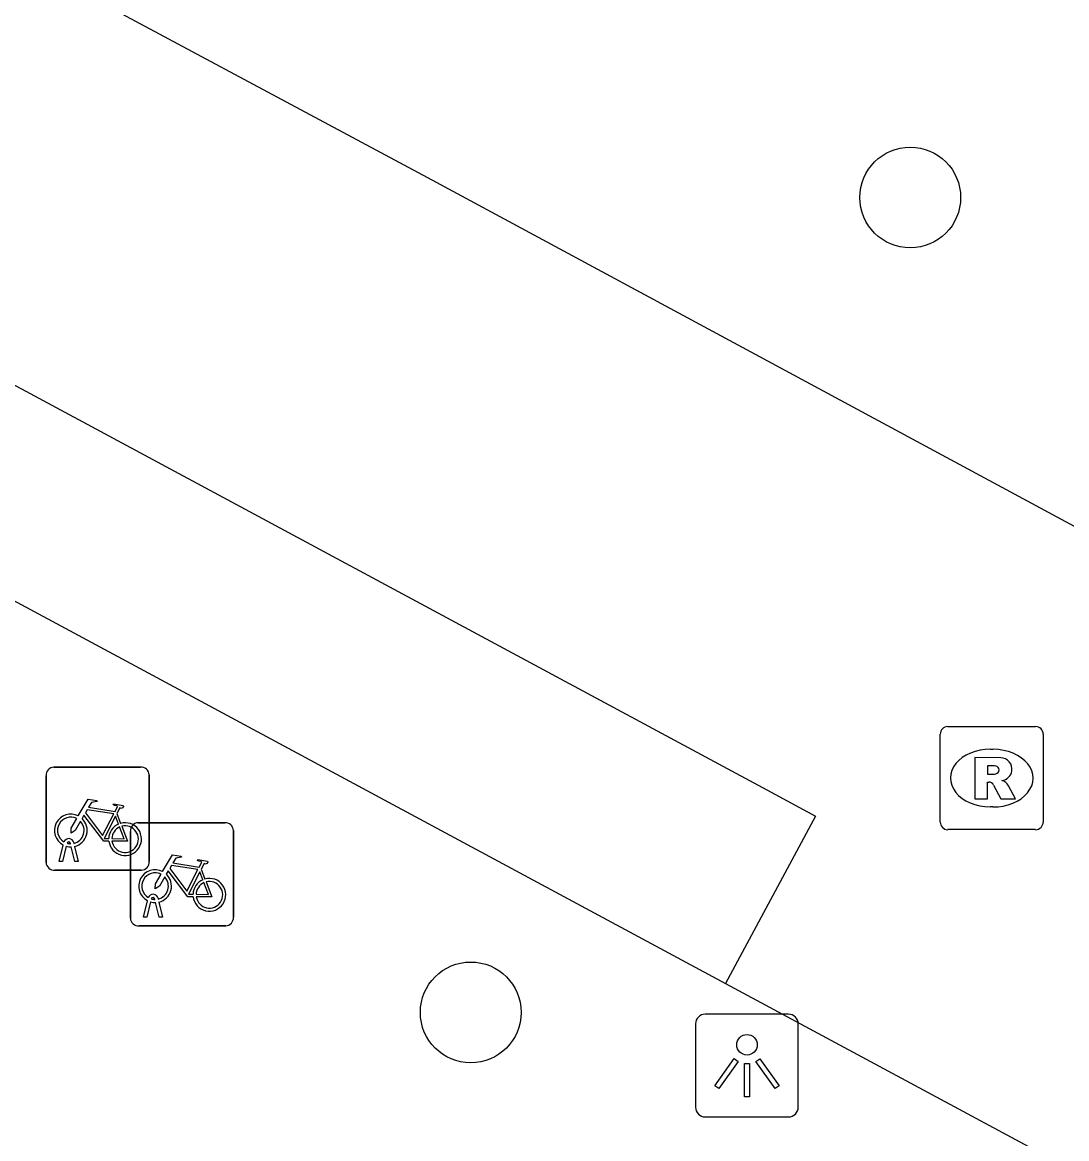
# Model space of a CAD drawing. Extents: x 159489 to 160304, y 383826 to 384530.
# Drawn here: x 159542.63 to 159552.76, y 384301.37 to 384312.2 of the extents above; entities that cross this region are included whole.
import ezdxf

# ---------------------------------------------------------------- set-up
doc = ezdxf.new("R2010")
doc.units = 0
for name, color, linetype in [('IMGEO_Boom', 7, 'Continuous'), ('IMGEO_Fietsenrek', 7, 'Continuous'), ('IMGEO_Lichtpunt', 7, 'Continuous'), ('IMGEO_Rijbaan_lokaal_gesloten', 7, 'Continuous'), ('IMGEO_Rioolput', 7, 'Continuous'), ('IMGEO_Voetpad_open', 7, 'Continuous')]:
    doc.layers.add(name, color=color, linetype=linetype)

msp = doc.modelspace()

# ---------------------------------------------------------------- linework, layer by layer
at = {"layer": 'IMGEO_Boom'}
for centre in [(159551.242, 384310.505), (159546.977, 384302.599)]:
    msp.add_circle(centre, 0.489, dxfattribs=at)
at = {"layer": 'IMGEO_Fietsenrek'}
for p, q in [((159542.856, 384304.054), (159542.856, 384304.895)), ((159542.856, 384304.895), (159542.856, 384304.054)), ((159542.931, 384304.979), (159543.772, 384304.979)), ((159543.772, 384304.979), (159542.931, 384304.979)), ((159543.856, 384304.904), (159543.856, 384304.063)), ((159543.856, 384304.063), (159543.856, 384304.904)), ((159543.543, 384304.528), (159543.579, 384304.433)), ((159543.674, 384303.514), (159543.674, 384304.355)), ((159543.674, 384304.355), (159543.674, 384303.514)), ((159543.749, 384304.439), (159544.59, 384304.439)), ((159544.59, 384304.439), (159543.749, 384304.439)), ((159544.674, 384304.364), (159544.674, 384303.523)), ((159544.674, 384303.523), (159544.674, 384304.364)), ((159543.094, 384304.235), (159543.093, 384304.239)), ((159543.125, 384304.246), (159543.126, 384304.239)), ((159542.983, 384304.063), (159543.022, 384304.223)), ((159543.052, 384304.211), (159543.017, 384304.063)), ((159543.135, 384304.063), (159543.101, 384304.205)), ((159543.133, 384304.209), (159543.168, 384304.063)), ((159543.017, 384304.063), (159542.983, 384304.063)), ((159543.168, 384304.063), (159543.135, 384304.063)), ((159543.781, 384303.979), (159542.94, 384303.979)), ((159542.94, 384303.979), (159543.781, 384303.979)), ((159544.361, 384303.988), (159544.397, 384303.893)), ((159543.801, 384303.523), (159543.84, 384303.683)), ((159543.912, 384303.695), (159543.911, 384303.699)), ((159543.943, 384303.706), (159543.944, 384303.699)), ((159543.87, 384303.671), (159543.835, 384303.523)), ((159543.953, 384303.523), (159543.919, 384303.665)), ((159543.951, 384303.669), (159543.986, 384303.523)), ((159543.835, 384303.523), (159543.801, 384303.523)), ((159543.986, 384303.523), (159543.953, 384303.523)), ((159544.599, 384303.439), (159543.758, 384303.439)), ((159543.758, 384303.439), (159544.599, 384303.439))]:
    msp.add_line(p, q, dxfattribs=at)
for points in [[(159543.169, 384304.505), (159543.264, 384304.669), (159543.35, 384304.655), (159543.352, 384304.646), (159543.296, 384304.635), (159543.269, 384304.59), (159543.525, 384304.549)], [(159543.512, 384304.524), (159543.255, 384304.565), (159543.238, 384304.536), (159543.405, 384304.316), (159543.512, 384304.524)], [(159543.525, 384304.549), (159543.55, 384304.598), (159543.544, 384304.602), (159543.521, 384304.606), (159543.509, 384304.613), (159543.508, 384304.616), (159543.51, 384304.621), (159543.605, 384304.606), (159543.607, 384304.596), (159543.597, 384304.583), (159543.585, 384304.577), (159543.571, 384304.583), (159543.543, 384304.528)], [(159543.19, 384304.453), (159543.138, 384304.363), (159543.098, 384304.338), (159543.099, 384304.385), (159543.154, 384304.479)], [(159543.465, 384304.261), (159543.415, 384304.261), (159543.224, 384304.512), (159543.205, 384304.48)], [(159543.56, 384304.426), (159543.53, 384304.503), (159543.421, 384304.285), (159543.464, 384304.285)], [(159543.494, 384304.285), (159543.614, 384304.284), (159543.57, 384304.398)], [(159543.59, 384304.405), (159543.645, 384304.26), (159543.495, 384304.26)], [(159543.987, 384303.965), (159544.082, 384304.129), (159544.168, 384304.115), (159544.17, 384304.106), (159544.114, 384304.095), (159544.087, 384304.05), (159544.343, 384304.009)], [(159544.33, 384303.984), (159544.073, 384304.025), (159544.056, 384303.996), (159544.223, 384303.776), (159544.33, 384303.984)], [(159544.343, 384304.009), (159544.368, 384304.058), (159544.362, 384304.062), (159544.339, 384304.066), (159544.327, 384304.073), (159544.326, 384304.076), (159544.328, 384304.081), (159544.423, 384304.066), (159544.425, 384304.056), (159544.415, 384304.043), (159544.403, 384304.037), (159544.389, 384304.043), (159544.361, 384303.988)], [(159544.008, 384303.913), (159543.956, 384303.823), (159543.916, 384303.798), (159543.917, 384303.845), (159543.972, 384303.939)], [(159544.283, 384303.721), (159544.233, 384303.721), (159544.042, 384303.972), (159544.023, 384303.94)], [(159544.378, 384303.886), (159544.348, 384303.963), (159544.239, 384303.745), (159544.282, 384303.745)], [(159544.312, 384303.745), (159544.432, 384303.744), (159544.388, 384303.858)], [(159544.408, 384303.865), (159544.463, 384303.72), (159544.313, 384303.72)]]:
    msp.add_lwpolyline(points, dxfattribs=at)
for centre, radius, start, end in [((159542.934, 384304.901), 0.0779, 92.4484, 184.2845), ((159542.934, 384304.901), 0.0779, 92.4484, 184.2845), ((159543.778, 384304.901), 0.0779, 2.4484, 94.2845), ((159543.778, 384304.901), 0.0779, 2.4484, 94.2845), ((159543.096, 384304.364), 0.159, 62.6766, 242.1369), ((159543.096, 384304.364), 0.129, 63.3192, 238.903), ((159543.096, 384304.364), 0.129, 283.6043, 43.4302), ((159543.096, 384304.364), 0.159, 283.5766, 46.6042), ((159543.623, 384304.28), 0.159, 113.3408, 178.3217), ((159543.623, 384304.28), 0.159, 187.0065, 105.7708), ((159543.623, 384304.28), 0.129, 113.923, 177.9556), ((159543.623, 384304.28), 0.129, 188.6715, 104.5883), ((159543.752, 384304.361), 0.0779, 92.4484, 184.2845), ((159543.752, 384304.361), 0.0779, 92.4484, 184.2845), ((159544.596, 384304.361), 0.0779, 2.4484, 94.2845), ((159544.596, 384304.361), 0.0779, 2.4484, 94.2845), ((159543.076, 384304.235), 0.0499, 12.8025, 158.6934), ((159543.076, 384304.235), 0.0174, 12.8025, 163.4502), ((159543.096, 384304.364), 0.129, 253.415, 269.0204), ((159543.096, 384304.364), 0.159, 253.9967, 271.7867), ((159542.934, 384304.057), 0.0779, 182.4484, 274.2845), ((159542.934, 384304.057), 0.0779, 182.4484, 274.2845), ((159543.778, 384304.057), 0.0779, 272.4484, 4.2845), ((159543.778, 384304.057), 0.0779, 272.4484, 4.2845), ((159543.914, 384303.824), 0.159, 62.6766, 242.1369), ((159543.914, 384303.824), 0.129, 63.3192, 238.903), ((159543.914, 384303.824), 0.129, 283.6043, 43.4302), ((159543.914, 384303.824), 0.159, 283.5766, 46.6042), ((159544.441, 384303.74), 0.159, 113.3408, 178.3217), ((159544.441, 384303.74), 0.159, 187.0065, 105.7708), ((159544.441, 384303.74), 0.129, 113.923, 177.9556), ((159544.441, 384303.74), 0.129, 188.6715, 104.5883), ((159543.894, 384303.695), 0.0499, 12.8025, 158.6934), ((159543.894, 384303.695), 0.0174, 12.8025, 163.4502), ((159543.914, 384303.824), 0.129, 253.415, 269.0204), ((159543.914, 384303.824), 0.159, 253.9967, 271.7867), ((159543.752, 384303.517), 0.0779, 182.4484, 274.2845), ((159543.752, 384303.517), 0.0779, 182.4484, 274.2845), ((159544.596, 384303.517), 0.0779, 272.4484, 4.2845), ((159544.596, 384303.517), 0.0779, 272.4484, 4.2845)]:
    msp.add_arc(centre, radius, start, end, dxfattribs=at)
at = {"layer": 'IMGEO_Lichtpunt'}
for p, q in [((159550.061, 384302.582), (159549.253, 384302.582)), ((159550.061, 384302.582), (159549.253, 384302.582)), ((159549.159, 384302.487), (159549.159, 384301.68)), ((159549.159, 384302.487), (159549.159, 384301.68)), ((159550.155, 384301.68), (159550.155, 384302.487)), ((159550.155, 384301.68), (159550.155, 384302.487)), ((159549.253, 384301.586), (159550.061, 384301.586)), ((159549.253, 384301.586), (159550.061, 384301.586))]:
    msp.add_line(p, q, dxfattribs=at)
for points in [[(159549.533, 384302.151), (159549.572, 384302.123), (159549.384, 384301.861), (159549.346, 384301.888), (159549.533, 384302.151)], [(159549.635, 384302.103), (159549.682, 384302.103), (159549.682, 384301.781), (159549.635, 384301.781), (159549.635, 384302.103)], [(159549.745, 384302.123), (159549.783, 384302.15), (159549.97, 384301.888), (159549.931, 384301.86), (159549.745, 384302.123)]]:
    msp.add_lwpolyline(points, dxfattribs=at)
msp.add_circle((159549.658, 384302.285), 0.0994, dxfattribs=at)
for centre, start, end in [((159549.253, 384302.487), 90, 180), ((159549.253, 384302.487), 90, 180), ((159550.061, 384302.487), 0, 90), ((159550.061, 384302.487), 0, 90), ((159549.253, 384301.68), 180, 270), ((159549.253, 384301.68), 180, 270), ((159550.061, 384301.68), 270, 0), ((159550.061, 384301.68), 270, 360)]:
    msp.add_arc(centre, 0.0946, start, end, dxfattribs=at)
at = {"layer": 'IMGEO_Rijbaan_lokaal_gesloten'}
for points in [[(159582.424, 384291.365), (159546.562, 384310.695), (159542.586, 384312.826), (159525.025, 384322.248), (159521.207, 384324.29)], [(159535.565, 384310.345), (159536.44, 384311.971), (159549.851, 384304.759), (159550.324, 384304.504), (159549.449, 384302.878)], [(159549.449, 384302.878), (159558.914, 384297.788)]]:
    msp.add_lwpolyline(points, dxfattribs=at)
at = {"layer": 'IMGEO_Rioolput'}
for p, q in [((159551.607, 384305.372), (159552.459, 384305.372)), ((159551.532, 384304.446), (159551.532, 384305.298)), ((159552.533, 384305.298), (159552.533, 384304.446)), ((159552.02, 384305.152), (159552.045, 384305.152)), ((159552.043, 384304.592), (159552.018, 384304.592)), ((159552.459, 384304.372), (159551.607, 384304.372))]:
    msp.add_line(p, q, dxfattribs=at)
for points in [[(159551.607, 384305.372), (159552.459, 384305.372)], [(159551.532, 384304.446), (159551.532, 384305.298)], [(159552.533, 384305.298), (159552.533, 384304.446)], [(159552.121, 384305.07), (159551.869, 384305.072), (159551.869, 384304.672)], [(159552.047, 384304.991), (159551.993, 384304.991), (159551.993, 384304.91)], [(159551.993, 384304.91), (159552.045, 384304.91)], [(159551.869, 384304.672), (159551.993, 384304.672), (159551.993, 384304.834), (159552.004, 384304.834)], [(159552.051, 384304.805), (159552.122, 384304.672), (159552.262, 384304.672), (159552.197, 384304.798)], [(159552.459, 384304.372), (159551.607, 384304.372)]]:
    msp.add_lwpolyline(points, dxfattribs=at)
for centre, radius, start, end in [((159551.609, 384305.296), 0.0765, 91.552, 178.448), ((159551.609, 384305.296), 0.0765, 91.552, 178.448), ((159552.457, 384305.296), 0.0765, 1.552, 88.448), ((159552.457, 384305.296), 0.0765, 1.552, 88.448), ((159552.053, 384304.895), 0.0964, 77.0061, 93.1865), ((159552.067, 384304.952), 0.0378, 276.6634, 79.6772), ((159552.12, 384304.96), 0.109, 350.3612, 89.416), ((159552.029, 384305.099), 0.19, 274.7715, 282.9687), ((159552.118, 384304.96), 0.112, 277.5842, 350.9817), ((159552.003, 384304.781), 0.0533, 26.0293, 88.6989), ((159552.102, 384304.745), 0.108, 29.5134, 73.7905), ((159551.609, 384304.448), 0.0765, 181.552, 268.448), ((159551.609, 384304.448), 0.0765, 181.552, 268.448), ((159552.457, 384304.448), 0.0765, 271.552, 358.448), ((159552.457, 384304.448), 0.0765, 271.552, 358.448)]:
    msp.add_arc(centre, radius, start, end, dxfattribs=at)
for centre, major_axis, ratio, start_param, end_param in [((159552.019, 384304.872), (-0.387, 0.002), 0.722429, 4.712389, 7.853982), ((159552.044, 384304.872), (-0.39, 0.002), 0.717154, 1.570796, 4.712389)]:
    msp.add_ellipse(centre, major_axis=major_axis, ratio=ratio, start_param=start_param, end_param=end_param, dxfattribs=at)
at = {"layer": 'IMGEO_Voetpad_open'}
msp.add_lwpolyline([(159535.565, 384310.345), (159549.449, 384302.878)], dxfattribs=at)

doc.saveas('drawing.dxf')
